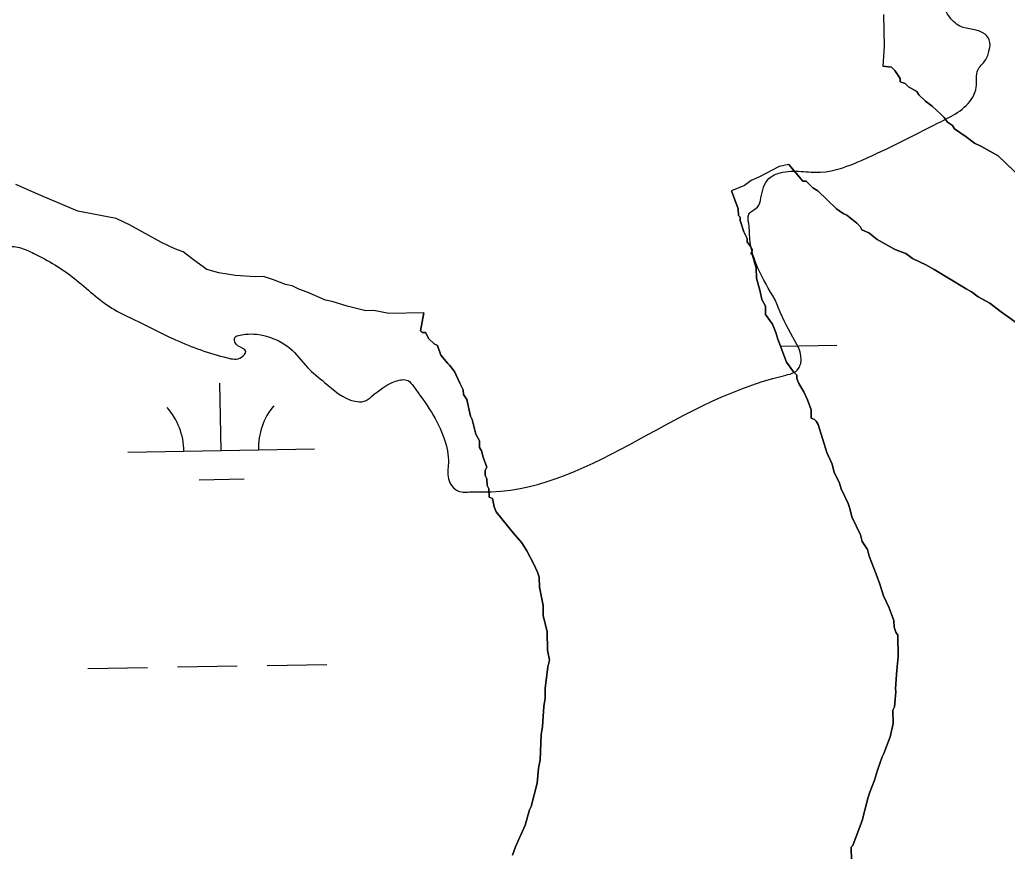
# Model space of a CAD drawing. Extents: x 3887375 to 3925618, y 296674 to 322633.
# Drawn here: x 3913311 to 3913840, y 307158 to 307603 of the extents above; entities that cross this region are included whole.
import ezdxf

# ---------------------------------------------------------------- set-up
doc = ezdxf.new("R2010")
doc.units = 0
for name, color, linetype in [('V-RIVR-EDGE', 7, 'Continuous'), ('V-TOPO-SHOR', 7, 'Continuous'), ('V-WETL-SWMP', 7, 'Continuous')]:
    doc.layers.add(name, color=color, linetype=linetype)

msp = doc.modelspace()

# ---------------------------------------------------------------- linework, layer by layer
at = {"layer": 'V-RIVR-EDGE'}
for points in [[(3913715.69, 307453.56), (3913706.52, 307470.47), (3913702.34, 307484.68), (3913701.59, 307494.28), (3913701.61, 307499.27), (3913706.22, 307503.1), (3913708.15, 307508.08), (3913712.4, 307518.43), (3913718.55, 307521.49), (3913729.68, 307522.23), (3913740.04, 307521.82), (3913762.32, 307528.29), (3913803.05, 307548.15), (3913821.51, 307561.92), (3913823.44, 307567.29), (3913824.23, 307576.5), (3913828.08, 307581.48), (3913830.4, 307587.23), (3913830.41, 307592.6), (3913828.12, 307595.68), (3913814.69, 307599.93), (3913808.57, 307605.7), (3913805.9, 307611.85), (3913807.84, 307619.91), (3913812.06, 307622.58), (3913815.52, 307623.34), (3913831.26, 307622.92), (3913841.64, 307629.8), (3913849.35, 307646.29), (3913854.76, 307658.94), (3913857.09, 307671.98), (3913854.43, 307680.82), (3913852.54, 307692.72), (3913846.42, 307701.18), (3913840.28, 307701.19), (3913831.82, 307697.38), (3913829.91, 307701.22), (3913829.93, 307707.36), (3913833.39, 307711.57), (3913847.99, 307714.61), (3913851.45, 307719.21), (3913849.16, 307725.35), (3913854.18, 307735.32), (3913861.48, 307739.14), (3913867.25, 307744.11), (3913872.26, 307750.63), (3913882.26, 307762.5), (3913889.56, 307765.94), (3913900.71, 307772.82), (3913904.18, 307776.65), (3913913.79, 307782.76), (3913919.19, 307795.8), (3913921.52, 307805.77), (3913919.6, 307806.93), (3913916.15, 307806.94), (3913906.52, 307795.06), (3913901.52, 307790.09), (3913898.07, 307789.33), (3913891.17, 307793.57), (3913890.03, 307797.79), (3913891.19, 307801.63), (3913894.65, 307806.22), (3913901.58, 307814.65), (3913904.28, 307820.02), (3913904.3, 307825.39), (3913897.79, 307834.23), (3913897.42, 307840.38), (3913898.97, 307843.06), (3913905.12, 307847.65), (3913912.03, 307850.32), (3913913.96, 307853.77), (3913913.96, 307854.54), (3913912.82, 307857.99), (3913903.61, 307859.17), (3913900.16, 307859.56), (3913899.78, 307863.4), (3913899.8, 307871.46), (3913895.98, 307877.22), (3913881.42, 307886.86), (3913877.99, 307895.31), (3913879.53, 307900.29), (3913883.38, 307902.97), (3913883.39, 307907.58), (3913883.02, 307912.57), (3913884.18, 307917.55), (3913890.75, 307934.81), (3913895.8, 307961.28), (3913898.51, 307968.18), (3913902.74, 307972.78), (3913907.01, 307990.42), (3913915.1, 308002.68), (3913923.95, 308013.02), (3913935.48, 308021.06), (3913945.87, 308030.63), (3913953.17, 308033.68), (3913966.99, 308035.56), (3913974.67, 308036.7), (3913980.44, 308040.9), (3913980.45, 308044.74), (3913978.58, 308064.32), (3913980.15, 308080.44), (3913982.48, 308089.26), (3913986.71, 308093.09), (3913993.24, 308096.52), (3913997.09, 308101.12), (3914004.79, 308109.93), (3914010.19, 308121.81), (3914019.42, 308126.78), (3914028.63, 308128.68), (3914034.01, 308129.81), (3914037.47, 308132.49), (3914049.79, 308149.73), (3914054.81, 308161.62), (3914058.68, 308171.2), (3914062.55, 308185.01), (3914065.64, 308194.98), (3914066.43, 308204.58), (3914067.62, 308216.86), (3914069.17, 308225.3), (3914069.58, 308236.81), (3914075.37, 308249.84), (3914083.46, 308262.49), (3914093.1, 308277.43), (3914104.26, 308292.38), (3914113.12, 308303.1), (3914123.12, 308312.67), (3914133.51, 308321.47), (3914136.6, 308330.68), (3914141.22, 308337.96), (3914146.22, 308341.4), (3914152.75, 308342.54), (3914156.58, 308341.76), (3914159.66, 308341.75), (3914166.58, 308346.34), (3914173.12, 308356.3), (3914178.15, 308368.96), (3914181.22, 308370.1), (3914184.67, 308370.09), (3914187.74, 308367.01), (3914192.33, 308362.78), (3914199.25, 308366.98), (3914207.72, 308376.17), (3914217.32, 308381.14), (3914223.08, 308381.13), (3914228.83, 308377.27), (3914232.66, 308373.43), (3914237.65, 308373.41), (3914244.94, 308373.78), (3914249.18, 308379.14), (3914253.41, 308385.27), (3914260.33, 308387.94), (3914270.31, 308389.45), (3914284.9, 308393.26), (3914290.27, 308391.32), (3914298.33, 308389), (3914307.55, 308392.05), (3914315.64, 308405.08), (3914322.21, 308422.72), (3914322.23, 308431.54), (3914319.55, 308436.54), (3914318.04, 308444.99), (3914318.45, 308454.97), (3914318.85, 308460.34), (3914319.26, 308471.85), (3914321.58, 308480.67), (3914325.05, 308485.27), (3914328.91, 308493.7), (3914335.08, 308505.59), (3914337.41, 308516.71), (3914343.56, 308519.38), (3914354.7, 308524.35), (3914362.39, 308530.47), (3914367.79, 308541.58), (3914370.12, 308552.71), (3914376.66, 308557.68), (3914379.36, 308563.43), (3914379.76, 308569.96), (3914375.56, 308578.8), (3914371.74, 308586.1), (3914370.23, 308595.31), (3914366.4, 308600.69), (3914364.89, 308608.37), (3914364.91, 308618.35), (3914364.54, 308623.34), (3914359.19, 308631.8), (3914356.15, 308643.71), (3914356.55, 308651), (3914361.18, 308660.97), (3914368.48, 308667.09), (3914373.11, 308676.29), (3914373.13, 308682.43), (3914371.27, 308707.38), (3914372.06, 308715.06), (3914375.91, 308720.42), (3914380.91, 308724.25), (3914391.28, 308726.52), (3914395.51, 308732.27), (3914396.69, 308741.48), (3914390.56, 308747.63), (3914384.44, 308755.71), (3914384.46, 308764.15), (3914386.4, 308771.44), (3914386.42, 308781.8), (3914381.46, 308792.56), (3914370.74, 308804.87), (3914366.93, 308813.32), (3914364.67, 308829.83), (3914365.07, 308839.81), (3914363.57, 308852.87), (3914361.29, 308862.47), (3914356.33, 308873.61), (3914354.43, 308882.44), (3914348.68, 308886.29), (3914341.41, 308892.07), (3914327.99, 308897.86), (3914318.03, 308905.94), (3914314.2, 308910.94), (3914314.21, 308914.4), (3914317.67, 308917.07), (3914319.97, 308915.92), (3914332.24, 308908.98), (3914337.99, 308907.05), (3914340.68, 308910.11), (3914342.63, 308920.08), (3914351.86, 308929.66), (3914360.32, 308936.93), (3914362.65, 308947.28), (3914370.35, 308954.17), (3914375.34, 308956.85), (3914382.27, 308964.89), (3914384.59, 308969.88), (3914385.38, 308981.39), (3914383.86, 308986.76), (3914376.2, 308994.46), (3914369.32, 309004.84), (3914367.83, 309022.5), (3914367.81, 309032.84)], [(3912383.54, 307476.04), (3912416.55, 307473.66), (3912426.91, 307475.17), (3912438.84, 307485.12), (3912453.45, 307495.83), (3912460.36, 307498.12), (3912464.97, 307497.34), (3912462.27, 307493.12), (3912454.57, 307482.39), (3912455.31, 307473.56), (3912457.22, 307469.72), (3912463.36, 307468.56), (3912470.27, 307468.54), (3912477.55, 307466.6), (3912482.92, 307461.6), (3912485.22, 307461.59), (3912491.37, 307466.18), (3912499.05, 307467.32), (3912509.41, 307464.99), (3912516.32, 307465.35), (3912520.55, 307469.18), (3912521.33, 307474.55), (3912518.66, 307481.47), (3912511.38, 307487.24), (3912501.02, 307488.8), (3912495.67, 307495.73), (3912495.3, 307503.02), (3912495.72, 307517.99), (3912499.96, 307526.04), (3912508.42, 307532.16), (3912516.1, 307532.14), (3912533.37, 307530.56), (3912547.56, 307529.37), (3912557.93, 307531.65), (3912559.86, 307535.48), (3912564.11, 307544.68), (3912566.41, 307545.83), (3912582.92, 307547.32), (3912593.67, 307550.37), (3912596.76, 307555.35), (3912595.24, 307561.49), (3912589.1, 307564.58), (3912576.82, 307564.23), (3912566.07, 307562.33), (3912562.62, 307564.65), (3912559.56, 307568.11), (3912559.59, 307582.31), (3912560.75, 307585.76), (3912564.59, 307586.52), (3912579.95, 307588.4), (3912590.32, 307592.98), (3912598.39, 307595.26), (3912602.61, 307592.95), (3912607.95, 307582.96), (3912619.06, 307572.57), (3912630.19, 307572.16), (3912634.78, 307567.15), (3912646.28, 307559.45), (3912657.01, 307554.82), (3912667.38, 307555.94), (3912669.69, 307560.93), (3912673.17, 307568.59), (3912682, 307572.79), (3912689.31, 307577.38), (3912690.86, 307583.52), (3912684.35, 307588.14), (3912678.99, 307595.06), (3912678.23, 307599.29), (3912682.46, 307600.43), (3912687.05, 307596.58), (3912692.03, 307591.96), (3912695.47, 307587.73), (3912696.22, 307580.44), (3912697.74, 307571.6), (3912700.79, 307565.46), (3912709.6, 307558.14), (3912715.75, 307559.66), (3912721.51, 307561.18), (3912729.2, 307567.69), (3912737.65, 307568.05), (3912746.08, 307565.34), (3912750.29, 307559.19), (3912750.27, 307552.28), (3912755.63, 307547.66), (3912761, 307546.12), (3912765.59, 307539.96), (3912764.41, 307528.84), (3912764, 307518.09), (3912765.51, 307506.19), (3912773.18, 307501.95), (3912780.85, 307500.39), (3912790.43, 307494.61), (3912791.19, 307490.39), (3912792.7, 307481.94), (3912796.9, 307472.34), (3912804.56, 307466.56), (3912816.07, 307465.38), (3912833.35, 307466.11), (3912849.86, 307470.67), (3912861.38, 307471.03), (3912873.27, 307467.93), (3912880.56, 307469.06), (3912900.17, 307481.29), (3912910.53, 307481.65), (3912927.8, 307480.84), (3912948.91, 307480.4), (3912961.57, 307480.37), (3912974.24, 307480.73), (3912981.93, 307487.61), (3912987.31, 307490.67), (3912998.06, 307490.26), (3913001.89, 307487.57), (3912998.81, 307483.35), (3913001.48, 307477.2), (3913014.52, 307472.57), (3913019.13, 307473.71), (3913019.52, 307476.78), (3913014.56, 307489.07), (3913015.34, 307493.29), (3913018.41, 307494.82), (3913023.39, 307489.43), (3913026.43, 307479.44), (3913030.66, 307479.43), (3913037.57, 307483.26), (3913044.48, 307482.85), (3913046.77, 307477.09), (3913049.42, 307460.2), (3913050.93, 307450.6), (3913056.29, 307447.13), (3913062.05, 307446.73), (3913068.19, 307448.25), (3913082.41, 307453.21), (3913107.78, 307468.5), (3913118.91, 307470), (3913133.51, 307474.96), (3913152.34, 307487.58), (3913166.58, 307499.82), (3913171.96, 307505.57), (3913179.26, 307507.47), (3913187.7, 307507.45), (3913207.26, 307498.96), (3913227.57, 307486.24), (3913234.86, 307485.84), (3913245.99, 307486.19), (3913256.36, 307487.7), (3913264.41, 307485.76), (3913276.68, 307479.59), (3913286.27, 307478.42), (3913295.11, 307481.08), (3913303.17, 307482.21), (3913311.23, 307481.43), (3913318.9, 307478.34), (3913340.74, 307464.85), (3913360.66, 307449.06), (3913371.77, 307443.28), (3913394.78, 307432.09), (3913422.39, 307422.43), (3913430.06, 307422.79), (3913432.37, 307425.86), (3913428.16, 307428.94), (3913426.25, 307432.78), (3913432.01, 307435.07), (3913438.15, 307435.06), (3913455.79, 307427.72), (3913465.36, 307417.33), (3913474.55, 307409.25), (3913490.65, 307399.23), (3913495.64, 307399.22), (3913499.86, 307401.9), (3913512.55, 307409.92), (3913519.08, 307410.29), (3913522.14, 307407.21), (3913531.7, 307393.37), (3913538.57, 307379.16), (3913540.84, 307366.1), (3913540.82, 307357.66), (3913546.18, 307351.12), (3913553.09, 307350.72), (3913558.46, 307350.7), (3913720.2, 307412.87), (3913728.27, 307416.68), (3913729.43, 307419.37), (3913724.09, 307435.5), (3913715.69, 307453.56)]]:
    msp.add_spline(points, degree=3, dxfattribs=at)
at = {"layer": 'V-TOPO-SHOR'}
for p, q in [((3913778.04, 307578.03), (3913773.46, 307578.59)), ((3913779.85, 307576.3), (3913778.04, 307578.03)), ((3913782.62, 307571.92), (3913779.85, 307576.3)), ((3913782.67, 307570.14), (3913782.62, 307571.92)), ((3913785.35, 307569.32), (3913782.67, 307570.14)), ((3913787.17, 307567.58), (3913785.35, 307569.32)), ((3913791.68, 307565.02), (3913787.17, 307567.58)), ((3913792.6, 307563.26), (3913791.68, 307565.02)), ((3913796.24, 307559.79), (3913792.6, 307563.26)), ((3913799.86, 307557.21), (3913796.24, 307559.79)), ((3913804.4, 307552.88), (3913799.86, 307557.21)), ((3913806.22, 307551.14), (3913804.4, 307552.88)), ((3913808.06, 307548.52), (3913806.22, 307551.14)), ((3913810.77, 307546.8), (3913808.06, 307548.52)), ((3913811.7, 307545.05), (3913810.77, 307546.8)), ((3913818.02, 307540.75), (3913811.7, 307545.05)), ((3913822.55, 307537.3), (3913818.02, 307540.75)), ((3913826.14, 307535.61), (3913822.55, 307537.3)), ((3913835.15, 307530.48), (3913826.14, 307535.61)), ((3913855.16, 307511.4), (3913835.15, 307530.48)), ((3913723.15, 307525.86), (3913730.51, 307516.92)), ((3913730.51, 307516.92), (3913732.29, 307516.97)), ((3913732.29, 307516.97), (3913735.92, 307513.5)), ((3913735.92, 307513.5), (3913738.63, 307511.78)), ((3913695.98, 307502.17), (3913692.37, 307511.8)), ((3913738.63, 307511.78), (3913748.63, 307502.24)), ((3913696.06, 307498.62), (3913695.98, 307502.17)), ((3913696.97, 307497.75), (3913696.06, 307498.62)), ((3913697.02, 307495.98), (3913696.97, 307497.75)), ((3913748.63, 307502.24), (3913752.25, 307499.66)), ((3913752.25, 307499.66), (3913754.05, 307498.81)), ((3913754.05, 307498.81), (3913759.48, 307494.49)), ((3913698.94, 307489.8), (3913697.02, 307495.98)), ((3913759.48, 307494.49), (3913761.3, 307492.76)), ((3913761.3, 307492.76), (3913762.23, 307491)), ((3913700.8, 307486.29), (3913698.94, 307489.8)), ((3913762.23, 307491), (3913765.82, 307489.31)), ((3913765.82, 307489.31), (3913770.35, 307485.86)), ((3913700.84, 307484.51), (3913700.8, 307486.29)), ((3913702.68, 307481.89), (3913700.84, 307484.51)), ((3913703.61, 307480.13), (3913702.68, 307481.89)), ((3913770.35, 307485.86), (3913779.36, 307480.74)), ((3913702.76, 307478.34), (3913703.61, 307480.13)), ((3913703.67, 307477.47), (3913702.76, 307478.34)), ((3913705.62, 307470.4), (3913703.67, 307477.47)), ((3913779.36, 307480.74), (3913781.16, 307479.89)), ((3913781.16, 307479.89), (3913785.64, 307478.22)), ((3913785.64, 307478.22), (3913789.26, 307475.64)), ((3913789.26, 307475.64), (3913796.45, 307472.25)), ((3913796.45, 307472.25), (3913800.95, 307469.69)), ((3913705.74, 307465.07), (3913705.62, 307470.4)), ((3913800.95, 307469.69), (3913818.08, 307459.42)), ((3913707.68, 307458.01), (3913705.74, 307465.07)), ((3913708.68, 307453.59), (3913707.68, 307458.01)), ((3913818.08, 307459.42), (3913820.79, 307457.71)), ((3913820.79, 307457.71), (3913824.4, 307455.13)), ((3913710.54, 307450.07), (3913708.68, 307453.59)), ((3913710.64, 307445.63), (3913710.54, 307450.07)), ((3913824.4, 307455.13), (3913830.71, 307451.72)), ((3913830.71, 307451.72), (3913836.14, 307447.4)), ((3913527.67, 307446.6), (3913525.85, 307436.86)), ((3913714.32, 307440.38), (3913710.64, 307445.63)), ((3913836.14, 307447.4), (3913850.6, 307437.08)), ((3913716.2, 307435.98), (3913714.32, 307440.38)), ((3913525.85, 307436.86), (3913526.76, 307436)), ((3913526.76, 307436), (3913528.54, 307436.04)), ((3913528.54, 307436.04), (3913530.4, 307432.53)), ((3913717.17, 307432.45), (3913716.2, 307435.98)), ((3913530.4, 307432.53), (3913533.12, 307429.92)), ((3913533.12, 307429.92), (3913534.92, 307429.08)), ((3913534.92, 307429.08), (3913536.82, 307423.79)), ((3913721.91, 307420.12), (3913717.17, 307432.45)), ((3913536.82, 307423.79), (3913540.48, 307419.43)), ((3913540.48, 307419.43), (3913541.39, 307418.56)), ((3913541.39, 307418.56), (3913544.14, 307415.07)), ((3913725.58, 307414.87), (3913721.91, 307420.12)), ((3913544.14, 307415.07), (3913546.95, 307408.92)), ((3913727.4, 307413.14), (3913725.58, 307414.87)), ((3913727.44, 307411.36), (3913727.4, 307413.14)), ((3913546.95, 307408.92), (3913548.81, 307405.4)), ((3913728.4, 307408.72), (3913727.44, 307411.36)), ((3913731.17, 307404.34), (3913728.4, 307408.72)), ((3913548.81, 307405.4), (3913548.87, 307402.74)), ((3913548.87, 307402.74), (3913550.71, 307400.11)), ((3913733.05, 307399.93), (3913731.17, 307404.34)), ((3913550.71, 307400.11), (3913552.7, 307391.27)), ((3913734.95, 307394.65), (3913733.05, 307399.93)), ((3913735.05, 307390.2), (3913734.95, 307394.65)), ((3913552.7, 307391.27), (3913553.63, 307389.52)), ((3913553.63, 307389.52), (3913555.59, 307381.56)), ((3913736.85, 307389.36), (3913735.05, 307390.2)), ((3913737.76, 307388.49), (3913736.85, 307389.36)), ((3913738.69, 307386.73), (3913737.76, 307388.49)), ((3913743.49, 307371.74), (3913738.69, 307386.73)), ((3913555.59, 307381.56), (3913557.45, 307378.05)), ((3913557.45, 307378.05), (3913557.54, 307374.5)), ((3913557.54, 307374.5), (3913558.46, 307372.74)), ((3913558.46, 307372.74), (3913559.44, 307369.21)), ((3913746.3, 307365.58), (3913743.49, 307371.74)), ((3913559.44, 307369.21), (3913561.34, 307363.92)), ((3913747.29, 307361.16), (3913746.3, 307365.58)), ((3913561.34, 307363.92), (3913560.49, 307362.12)), ((3913560.49, 307362.12), (3913560.55, 307359.46)), ((3913750.08, 307355.89), (3913747.29, 307361.16)), ((3913560.55, 307359.46), (3913561.48, 307357.7)), ((3913561.48, 307357.7), (3913561.57, 307354.15)), ((3913751.05, 307352.36), (3913750.08, 307355.89)), ((3913561.57, 307354.15), (3913562.5, 307352.39)), ((3913562.5, 307352.39), (3913562.6, 307347.95)), ((3913754.79, 307344.45), (3913751.05, 307352.36)), ((3913562.6, 307347.95), (3913564.4, 307347.1)), ((3913564.4, 307347.1), (3913565.39, 307342.68)), ((3913755.74, 307341.8), (3913754.79, 307344.45)), ((3913565.39, 307342.68), (3913566.34, 307340.04)), ((3913566.34, 307340.04), (3913575.5, 307328.7)), ((3913756.74, 307337.38), (3913755.74, 307341.8)), ((3913761.41, 307327.71), (3913756.74, 307337.38)), ((3913575.5, 307328.7), (3913580.06, 307323.47)), ((3913580.06, 307323.47), (3913582.83, 307319.09)), ((3913762.38, 307324.18), (3913761.41, 307327.71)), ((3913765.15, 307319.8), (3913762.38, 307324.18)), ((3913582.83, 307319.09), (3913586.56, 307312.07)), ((3913766.12, 307316.27), (3913765.15, 307319.8)), ((3913769.9, 307306.58), (3913766.12, 307316.27)), ((3913586.56, 307312.07), (3913588.44, 307307.67)), ((3913588.44, 307307.67), (3913589.39, 307305.02)), ((3913589.39, 307305.02), (3913589.51, 307299.69)), ((3913771.81, 307301.29), (3913769.9, 307306.58)), ((3913589.51, 307299.69), (3913591.52, 307289.96)), ((3913773.73, 307295.11), (3913771.81, 307301.29)), ((3913776.54, 307288.96), (3913773.73, 307295.11)), ((3913591.52, 307289.96), (3913591.64, 307284.63)), ((3913779.37, 307281.91), (3913776.54, 307288.96)), ((3913591.64, 307284.63), (3913593.63, 307275.79)), ((3913779.46, 307278.36), (3913779.37, 307281.91)), ((3913593.63, 307275.79), (3913593.86, 307266.02)), ((3913780.41, 307275.71), (3913779.46, 307278.36)), ((3913781.34, 307273.96), (3913780.41, 307275.71)), ((3913781.61, 307262.41), (3913781.34, 307273.96)), ((3913593.86, 307266.02), (3913594.87, 307260.71)), ((3913594.87, 307260.71), (3913594.07, 307257.13)), ((3913780.89, 307255.28), (3913781.61, 307262.41)), ((3913594.07, 307257.13), (3913592.56, 307245.54)), ((3913780.23, 307245.49), (3913780.89, 307255.28)), ((3913592.56, 307245.54), (3913592.69, 307240.21)), ((3913779.57, 307235.69), (3913780.27, 307243.71)), ((3913780.27, 307243.71), (3913780.23, 307245.49)), ((3913592.69, 307240.21), (3913591.9, 307235.75)), ((3913591.9, 307235.75), (3913591.26, 307225.07)), ((3913778.72, 307233.9), (3913779.57, 307235.69)), ((3913778.89, 307226.79), (3913778.72, 307233.9)), ((3913591.26, 307225.07), (3913590.48, 307220.6)), ((3913777.28, 307219.64), (3913778.89, 307226.79)), ((3913590.48, 307220.6), (3913589.9, 307207.26)), ((3913773.93, 307210.67), (3913777.28, 307219.64)), ((3913589.9, 307207.26), (3913589.12, 307202.8)), ((3913770.59, 307201.71), (3913773.08, 307208.88)), ((3913773.08, 307208.88), (3913773.93, 307210.67)), ((3913589.12, 307202.8), (3913588.42, 307194.78)), ((3913768.94, 307196.33), (3913770.59, 307201.71)), ((3913766.42, 307190.05), (3913768.94, 307196.33)), ((3913588.42, 307194.78), (3913585.16, 307182.26)), ((3913762.33, 307174.85), (3913765.59, 307187.37)), ((3913765.59, 307187.37), (3913766.42, 307190.05)), ((3913584.31, 307180.46), (3913581.83, 307172.4)), ((3913585.16, 307182.26), (3913584.31, 307180.46)), ((3913581.83, 307172.4), (3913576.77, 307160.73)), ((3913757.31, 307161.4), (3913762.33, 307174.85)), ((3913576.77, 307160.73), (3913575.1, 307156.24)), ((3913756.44, 307160.49), (3913757.31, 307161.4)), ((3913756.61, 307153.38), (3913756.44, 307160.49))]:
    msp.add_line(p, q, dxfattribs=at)
at = {"layer": 'V-WETL-SWMP'}
for p, q in [((3913718.6, 307428.74), (3913748.83, 307429.26)), ((3913419.16, 307372.85), (3913418.54, 307408.85)), ((3913369.17, 307371.99), (3913469.15, 307373.71)), ((3913407.43, 307357.22), (3913431.42, 307357.63)), ((3913347.74, 307256.18), (3913379.74, 307256.73)), ((3913395.74, 307257), (3913427.73, 307257.55)), ((3913443.73, 307257.82), (3913475.73, 307258.37))]:
    msp.add_line(p, q, dxfattribs=at)
for points in [[(3913773.71, 307606.15), (3913774.1, 307589.27), (3913773.46, 307578.59)], [(3913773.46, 307578.59), (3913778.04, 307578.03), (3913779.85, 307576.3), (3913782.62, 307571.92), (3913782.67, 307570.14), (3913785.35, 307569.32), (3913787.17, 307567.58), (3913791.68, 307565.02), (3913792.6, 307563.26), (3913796.24, 307559.79), (3913799.86, 307557.21), (3913804.4, 307552.88), (3913806.22, 307551.14), (3913808.06, 307548.52), (3913810.77, 307546.8), (3913811.7, 307545.05), (3913818.02, 307540.75), (3913822.55, 307537.3), (3913826.14, 307535.61), (3913835.15, 307530.48), (3913855.16, 307511.4)], [(3913850.6, 307437.08), (3913836.14, 307447.4), (3913830.71, 307451.72), (3913824.4, 307455.13), (3913820.79, 307457.71), (3913818.08, 307459.42), (3913800.95, 307469.69), (3913796.45, 307472.25), (3913789.26, 307475.64), (3913785.64, 307478.22), (3913781.16, 307479.89), (3913779.36, 307480.74), (3913770.35, 307485.86), (3913765.82, 307489.31), (3913762.23, 307491), (3913761.3, 307492.76), (3913759.48, 307494.49), (3913754.05, 307498.81), (3913752.25, 307499.66), (3913748.63, 307502.24), (3913738.63, 307511.78), (3913735.92, 307513.5), (3913732.29, 307516.97), (3913730.51, 307516.92), (3913723.15, 307525.86), (3913717.84, 307524.84), (3913707.3, 307519.26), (3913702.9, 307517.38), (3913699.41, 307514.63), (3913692.37, 307511.8)], [(3913527.67, 307446.6), (3913509.02, 307446.17), (3913500.98, 307447.75), (3913496.54, 307447.65), (3913486.71, 307450.09), (3913478.65, 307452.56), (3913475.07, 307453.37), (3913465.2, 307457.58), (3913460.71, 307459.25), (3913457.12, 307460.95), (3913453.54, 307461.75), (3913447.26, 307464.27), (3913441.89, 307465.92), (3913437.45, 307465.82), (3913426.77, 307466.46), (3913417.84, 307468.03), (3913411.58, 307469.66), (3913404.35, 307474.82), (3913398.91, 307479.14), (3913394.43, 307480.81), (3913387.24, 307484.2), (3913370.13, 307493.57), (3913362.94, 307496.96), (3913342.4, 307500.92), (3913322.65, 307509.35), (3913309.18, 307515.25)], [(3913692.37, 307511.8), (3913695.98, 307502.17), (3913696.06, 307498.62), (3913696.97, 307497.75), (3913697.02, 307495.98), (3913698.94, 307489.8), (3913700.8, 307486.29), (3913700.84, 307484.51), (3913702.68, 307481.89), (3913703.61, 307480.13), (3913702.76, 307478.34), (3913703.67, 307477.47), (3913705.62, 307470.4), (3913705.74, 307465.07), (3913707.68, 307458.01), (3913708.68, 307453.59), (3913710.54, 307450.07), (3913710.64, 307445.63), (3913714.32, 307440.38), (3913716.2, 307435.98), (3913717.17, 307432.45), (3913721.91, 307420.12), (3913725.58, 307414.87), (3913727.4, 307413.14), (3913727.44, 307411.36), (3913728.4, 307408.72), (3913731.17, 307404.34), (3913733.05, 307399.93), (3913734.95, 307394.65), (3913735.05, 307390.2), (3913736.85, 307389.36), (3913737.76, 307388.49), (3913738.69, 307386.73), (3913743.49, 307371.74), (3913746.3, 307365.58), (3913747.29, 307361.16), (3913750.08, 307355.89), (3913751.05, 307352.36), (3913754.79, 307344.45), (3913755.74, 307341.8), (3913756.74, 307337.38), (3913761.41, 307327.71), (3913762.38, 307324.18), (3913765.15, 307319.8), (3913766.12, 307316.27), (3913769.9, 307306.58), (3913771.81, 307301.29), (3913773.73, 307295.11), (3913776.54, 307288.96), (3913779.37, 307281.91), (3913779.46, 307278.36), (3913780.41, 307275.71), (3913781.34, 307273.96), (3913781.61, 307262.41), (3913780.89, 307255.28), (3913780.23, 307245.49), (3913780.27, 307243.71), (3913779.57, 307235.69), (3913778.72, 307233.9), (3913778.89, 307226.79), (3913777.28, 307219.64), (3913773.93, 307210.67), (3913773.08, 307208.88), (3913770.59, 307201.71), (3913768.94, 307196.33), (3913766.42, 307190.05), (3913765.59, 307187.37), (3913762.33, 307174.85), (3913757.31, 307161.4), (3913756.44, 307160.49), (3913756.61, 307153.38)], [(3913575.1, 307156.24), (3913576.77, 307160.73), (3913581.83, 307172.4), (3913584.31, 307180.46), (3913585.16, 307182.26), (3913588.42, 307194.78), (3913589.12, 307202.8), (3913589.9, 307207.26), (3913590.48, 307220.6), (3913591.26, 307225.07), (3913591.9, 307235.75), (3913592.69, 307240.21), (3913592.56, 307245.54), (3913594.07, 307257.13), (3913594.87, 307260.71), (3913593.86, 307266.02), (3913593.63, 307275.79), (3913591.64, 307284.63), (3913591.52, 307289.96), (3913589.51, 307299.69), (3913589.39, 307305.02), (3913588.44, 307307.67), (3913586.56, 307312.07), (3913582.83, 307319.09), (3913580.06, 307323.47), (3913575.5, 307328.7), (3913566.34, 307340.04), (3913565.39, 307342.68), (3913564.4, 307347.1), (3913562.6, 307347.95), (3913562.5, 307352.39), (3913561.57, 307354.15), (3913561.48, 307357.7), (3913560.55, 307359.46), (3913560.49, 307362.12), (3913561.34, 307363.92), (3913559.44, 307369.21), (3913558.46, 307372.74), (3913557.54, 307374.5), (3913557.45, 307378.05), (3913555.59, 307381.56), (3913553.63, 307389.52), (3913552.7, 307391.27), (3913550.71, 307400.11), (3913548.87, 307402.74), (3913548.81, 307405.4), (3913546.95, 307408.92), (3913544.14, 307415.07), (3913541.39, 307418.56), (3913540.48, 307419.43), (3913536.82, 307423.79), (3913534.92, 307429.08), (3913533.12, 307429.92), (3913530.4, 307432.53), (3913528.54, 307436.04), (3913526.76, 307436), (3913525.85, 307436.86), (3913527.67, 307446.6)]]:
    msp.add_lwpolyline(points, dxfattribs=at)
for centre, start, end in [((3913363.92, 307372.38), 0.2115, 41.7552), ((3913474.39, 307374.27), 140.2115, 181.7552)]:
    msp.add_arc(centre, 35.25, start, end, dxfattribs=at)

doc.saveas('drawing.dxf')
